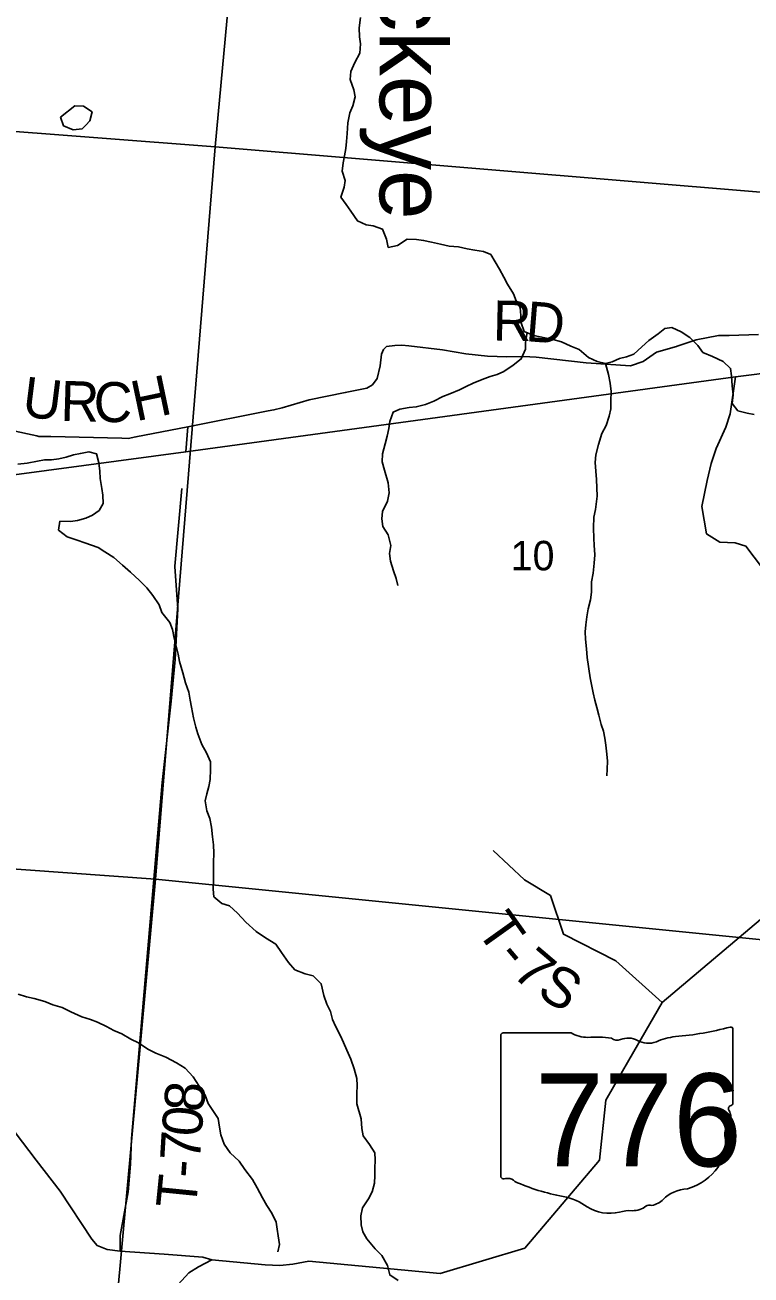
# Model space of a CAD drawing. Extents: x 1715311 to 2083412, y 146837 to 553079.
# Drawn here: x 1902630 to 1908076, y 363016 to 372386 of the extents above; entities that cross this region are included whole.
import ezdxf

# ---------------------------------------------------------------- set-up
doc = ezdxf.new("R2010")
doc.units = 0
for name, color, linetype in [('GM_X_County_Road', 7, 'Continuous'), ('GM_X_Minor_Lake', 7, 'Continuous'), ('GM_X_Minor_River', 7, 'Continuous'), ('GM_X_Minor_River_Text', 7, 'Continuous'), ('GM_X_Section', 7, 'Continuous'), ('GM_X_Section_Text', 7, 'Continuous'), ('GM_X_State_Location', 7, 'Continuous'), ('GM_X_State_Route', 7, 'Continuous'), ('GM_X_State_Shield', 7, 'Continuous'), ('GM_X_Township_Road', 7, 'Continuous'), ('GM_X_Township_Road_Text', 7, 'Continuous'), ('GM_X_Township_ROW', 7, 'Continuous')]:
    doc.layers.add(name, color=color, linetype=linetype)

msp = doc.modelspace()

# ---------------------------------------------------------------- linework, layer by layer
at = {"layer": 'GM_X_County_Road'}
msp.add_lwpolyline([(1902557, 364083.5), (1902715.1, 363875.9), (1902893.4, 363644.9), (1903130.4, 363284.3), (1903170.9, 363235.7), (1903245.8, 363207.3), (1903345.1, 363195.1), (1903675.2, 363170.8), (1903964.9, 363150.6), (1904031.7, 363130.3)], dxfattribs=at)
at = {"layer": 'GM_X_Minor_Lake'}
for points in [[(1903085.3, 371634.7), (1903116.8, 371667.3), (1903132.9, 371735.4), (1903069, 371777.5), (1903005.1, 371779.6), (1902895.2, 371695.6)], [(1902895.2, 371695.6), (1902919, 371631.5), (1902990.9, 371601.4), (1903058.8, 371607.3), (1903085.3, 371634.7)]]:
    msp.add_lwpolyline(points, dxfattribs=at)
at = {"layer": 'GM_X_Minor_River'}
for points in [[(1905147.4, 372442.2), (1905136.9, 372366.2), (1905140.5, 372298.1), (1905148.1, 372246), (1905141.6, 372175.9), (1905103.2, 372104.1), (1905074.8, 372038.2), (1905070.3, 371978.1), (1905097.8, 371899.9), (1905107.4, 371847.7), (1905089, 371779.8), (1905066.7, 371727.9), (1905052.2, 371651.9), (1905047.6, 371571.8), (1905041.2, 371511.8), (1905036.9, 371461.7), (1905026.5, 371405.7), (1905016.2, 371353.7), (1905009.7, 371291.7), (1905031.2, 371221.5), (1905024.9, 371171.4), (1904998.4, 371095.5), (1905040, 371041.2), (1905073.6, 370990.9), (1905123.1, 370918.5), (1905188.8, 370888), (1905242.7, 370881.6), (1905312.4, 370855.1), (1905341.9, 370780.8), (1905355.5, 370718.7), (1905425.5, 370734.2), (1905495.7, 370779.8), (1905565.7, 370777.3), (1905619.6, 370771), (1905679.4, 370758.5), (1905747.2, 370742.1), (1905813.1, 370727.6), (1905881, 370723.1), (1905946.8, 370708.7), (1906004.7, 370698.3), (1906070.5, 370687.8), (1906124.3, 370665.5), (1906189.5, 370556.9), (1906223.1, 370496.6), (1906248.7, 370444.3), (1906294.1, 370372), (1906315.8, 370319.7), (1906343.4, 370269.5), (1906349, 370209.4), (1906352.6, 370153.3), (1906374.1, 370089), (1906447.8, 370058.5), (1906529.7, 370042), (1906581.5, 370031.6), (1906655.3, 370011.1), (1906725, 369978.6), (1906786.8, 369954.1), (1906856.3, 369893.6), (1906922, 369863.1), (1906983.9, 369848.7), (1907033.9, 369860.4), (1907090, 369886), (1907142, 369897.7), (1907198.1, 369919.3), (1907256.4, 369973), (1907310.7, 370020.7), (1907379, 370070.3), (1907429.2, 370112), (1907483.2, 370119.7), (1907552.9, 370085.2)], [(1906396.2, 370079.9), (1906385.6, 370006.9), (1906385.2, 369956.8), (1906352.7, 369882.9), (1906292.5, 369835.3), (1906222.2, 369787.7), (1906172.1, 369766), (1906120.1, 369752.3), (1906060, 369728.7), (1905991.9, 369701.1), (1905939.8, 369677.4), (1905889.6, 369651.8), (1905817.5, 369622.2), (1905765.4, 369600.5), (1905697.3, 369566.9), (1905633.2, 369541.3), (1905565.1, 369523.8), (1905513.1, 369520.1), (1905441.1, 369506.6), (1905391, 369482.9), (1905366.6, 369412.9), (1905358.2, 369360.9), (1905347.8, 369304.9), (1905331.5, 369247), (1905311, 369171), (1905310.6, 369110.9), (1905328.1, 369048.8), (1905353.4, 368954.5), (1905360.9, 368880.3), (1905348.5, 368816.3), (1905312, 368738.5), (1905305.7, 368684.4), (1905315.2, 368626.3), (1905354.8, 368564), (1905374.2, 368483.7), (1905363.8, 368423.7), (1905371.4, 368367.6), (1905394.9, 368295.3), (1905414.5, 368237.1), (1905426.1, 368185)], [(1907552.9, 370085.2), (1907618.5, 370042.7), (1907676.1, 369984.2), (1907715.7, 369931.9), (1907787.4, 369901.4), (1907867.1, 369864.8), (1907922.7, 369812.4), (1907930.3, 369756.2), (1907935.7, 369680.1), (1907943.3, 369614), (1907934.8, 369550), (1907978.4, 369493.6), (1908046.2, 369477.1), (1908100.1, 369466.8)], [(1906983.9, 369848.7), (1907007.3, 369766.4), (1907018.8, 369700.3), (1907026.4, 369638.1), (1907025.9, 369568), (1907023.5, 369508), (1907013.1, 369454), (1906988.7, 369384.1), (1906958.3, 369324.2), (1906931.8, 369240.3), (1906913.3, 369164.3), (1906906.9, 369106.3), (1906912.4, 369042.1), (1906916, 368978), (1906919.6, 368915.9), (1906921.1, 368853.8), (1906908.5, 368753.8), (1906898.1, 368697.8), (1906893.6, 368617.7), (1906897, 368537.6), (1906900.7, 368487.5), (1906904.2, 368415.4), (1906899.7, 368351.4), (1906891.2, 368277.3), (1906880.8, 368211.3), (1906880.3, 368135.2), (1906871.9, 368077.2), (1906853.5, 368009.2), (1906845.1, 367949.2), (1906836.7, 367889.2), (1906832.3, 367837.2), (1906835.9, 367781.1), (1906841.4, 367708.9), (1906847, 367644.8), (1906869.9, 367492.5), (1906881.5, 367430.3), (1906893.1, 367380.2), (1906904.7, 367324), (1906920.3, 367269.9), (1906935.9, 367211.7), (1906953.4, 367143.5), (1906969.1, 367093.3), (1906980.7, 367039.2), (1906988.3, 366987), (1906995.9, 366920.9), (1906999.5, 366868.8), (1906997.1, 366808.8), (1906994.8, 366758.7)], [(1902575.2, 369093.2), (1902645.2, 369100.8), (1902723.2, 369116.3), (1902777.3, 369125.9), (1902829.2, 369127.6), (1902883.2, 369133.2), (1902939.2, 369146.8), (1902993.3, 369164.5), (1903045.3, 369174.2), (1903109.3, 369185.8), (1903167.2, 369171.4), (1903184.7, 369105.2), (1903192.3, 369041), (1903193.9, 368986.9), (1903207.4, 368912.8), (1903215, 368862.6), (1903216.6, 368798.6), (1903186.3, 368746.7), (1903136.1, 368713), (1903086, 368689.3), (1903023.9, 368671.7), (1902971.9, 368664), (1902892, 368666.6), (1902881.6, 368600.5), (1902945.2, 368550.1), (1903020.9, 368523.5), (1903078.7, 368505.1), (1903178.4, 368468.4), (1903230.1, 368438), (1903297.7, 368393.5), (1903361.3, 368337), (1903420.9, 368284.5), (1903488.4, 368222), (1903543.9, 368167.6), (1903589.5, 368109.2)], [(1903589.5, 368109.2), (1903637, 368038.8), (1903656.6, 367982.6), (1903716, 367908.1), (1903737.6, 367855.9), (1903749.1, 367789.7), (1903778.3, 367669.4), (1903789.9, 367615.2), (1903813.3, 367529), (1903834.8, 367454.7), (1903858.3, 367384.5), (1903869.8, 367324.3), (1903879.5, 367272.2), (1903892.9, 367192), (1903910.4, 367121.8), (1903926.1, 367071.6), (1903957.5, 366993.3), (1903991, 366931), (1904020.5, 366862.8), (1904022.1, 366804.7), (1904019.6, 366730.6), (1904009.3, 366678.6), (1903992.9, 366622.6), (1903982.6, 366570.6), (1903994.1, 366496.5), (1904015.7, 366438.2), (1904029.2, 366372.1), (1904036.7, 366299.9), (1904044.3, 366239.8), (1904045.8, 366177.7), (1904043.4, 366107.6), (1904044.9, 366043.6), (1904044.5, 365975.5), (1904042, 365907.4), (1904047.6, 365851.3), (1904107.2, 365800.8), (1904163, 365784.4), (1904224.6, 365728), (1904286.1, 365661.5), (1904363.5, 365590.9), (1904433.1, 365544.3), (1904512.7, 365495.7), (1904554.3, 365433.4), (1904605.7, 365358.9), (1904655.3, 365302.5), (1904731, 365274), (1904790.8, 365259.6), (1904852.3, 365199.1), (1904871.7, 365110.8), (1904895.3, 365046.6), (1904920.9, 364990.4), (1904936.4, 364930.2), (1904960.1, 364880), (1904997.5, 364809.6), (1905019.2, 364757.4), (1905044.8, 364701.2), (1905074.3, 364634.9), (1905099.7, 364560.6), (1905119.2, 364488.4), (1905122.9, 364436.3), (1905120.5, 364376.3), (1905119.7, 364299.1)], [(1902578.2, 365122.2), (1902642, 365101.8), (1902699.8, 365087.3), (1902779.6, 365066.8), (1902839.3, 365040.4), (1902909.1, 365019.9), (1902972.8, 364989.4), (1903056.5, 364950.8), (1903120.3, 364930.3), (1903174.1, 364910), (1903241.8, 364877.5), (1903295.6, 364849.1), (1903355.3, 364824.6), (1903423, 364784.1), (1903480.7, 364755.7), (1903552.3, 364709.2), (1903612.1, 364678.7), (1903687.8, 364648.2), (1903767.4, 364605.6), (1903831.1, 364565.1)], [(1903831.1, 364565.1), (1903892.6, 364500.6), (1903936.1, 364432.3), (1903981.5, 364363.9), (1904003.9, 364301.4)], [(1904003.9, 364301.4), (1904078.4, 364189.8), (1904090.1, 364123.7), (1904099.9, 364067.6), (1904123.6, 363997.5), (1904169.3, 363931.2), (1904237, 363868.9), (1904278.7, 363806.7), (1904336.4, 363732.5), (1904372.1, 363668.3), (1904411.8, 363594.1), (1904443.5, 363535.9), (1904481.3, 363479.7), (1904513, 363411.5), (1904522.8, 363359.5), (1904528.6, 363309.4), (1904538.3, 363245.3), (1904526.1, 363189.3)], [(1905119.7, 364299.1), (1905151, 364185.7), (1905156.7, 364113.6), (1905166.5, 364059.5), (1905214.2, 363993.3), (1905253.9, 363931.1), (1905257.7, 363879), (1905255.5, 363815), (1905255.3, 363761), (1905253.1, 363704.9), (1905234.9, 363638.9), (1905206.7, 363587), (1905162.5, 363519.1), (1905148.3, 363459.1), (1905152.1, 363391.1), (1905163.9, 363339), (1905193.6, 363286.8), (1905257.3, 363212.5), (1905307, 363162.3), (1905348.7, 363086.1), (1905366.4, 363016), (1905430.2, 362973.7)]]:
    msp.add_lwpolyline(points, dxfattribs=at)
at = {"layer": 'GM_X_Section'}
for points in [[(1899440.6, 376167.8), (1904462.4, 375835.4), (1904057.4, 371473.9), (1900469.6, 371747.3), (1898507.6, 371845.4), (1898876.7, 376210.9)], [(1904842.4, 375808.6), (1909680, 375404.7), (1909199, 371045.3), (1904057.4, 371473.9), (1904462.4, 375835.4)], [(1904057.4, 371473.9), (1903607.9, 365982.4), (1898082.3, 366379.9), (1898507.6, 371845.4), (1900469.6, 371747.3)], [(1909199, 371045.3), (1909188.5, 370813.3), (1908913.4, 365453.4), (1903607.9, 365982.4), (1904057.4, 371473.9)], [(1898082.3, 366379.9), (1903607.9, 365982.4), (1903103.5, 360465.6), (1897731.8, 360834.5)], [(1903607.9, 365982.4), (1908913.4, 365453.4), (1908481.2, 360020.7), (1903103.5, 360465.6)]]:
    msp.add_lwpolyline(points, close=True, dxfattribs=at)
at = {"layer": 'GM_X_State_Route'}
for points in [[(1899167.3, 368562.3), (1903835.8, 369185.9), (1907960.9, 369747.9), (1908972.3, 369876.3), (1909220.1, 369903.3), (1909359.7, 369903.3), (1909506.1, 369896.6), (1909657, 369869.5), (1909862, 369813.2), (1910008.5, 369743.4), (1910170.6, 369637.5), (1910283.3, 369552), (1910814.8, 369101.5), (1911171, 368806.2)], [(1903778.5, 362943.9), (1903859.5, 363033.1), (1903930.4, 363077.6), (1904031.7, 363130.3), (1904430.7, 363091.8), (1904542.2, 363085.7), (1904639.4, 363097.9), (1904759.9, 363119.2), (1905744, 363026.8), (1906378.4, 363216.7), (1906940.1, 363876.9), (1906987.2, 364327.3), (1907159.8, 364625.9), (1907410.5, 365059.6), (1908259.8, 365776.5)]]:
    msp.add_lwpolyline(points, dxfattribs=at)
at = {"layer": 'GM_X_State_Shield'}
for p, q in [((1906200.4, 364812.7), (1906200.4, 363756)), ((1906727.1, 364830.8), (1906217.5, 364830.8)), ((1907940.6, 364304.3), (1907940.6, 364857)), ((1907940.4, 364304.4), (1907940.6, 364304.3))]:
    msp.add_line(p, q, dxfattribs=at)
for centre, major_axis, start_param, end_param in [((1906220.3, 364814.9), (20.2, 0), 1.712693, 3.28349), ((1906848.5, 364953.5), (195.5, 0), 4.042523, 4.731795), ((1906913.3, 364237.6), (702, 0), 1.404758, 1.657858), ((1907155.5, 364698.3), (117.3, 0), 0.950623, 2.079405), ((1907556.1, 364508.1), (371.3, 0), 1.699011, 2.107814), ((1907320.7, 366271.4), (1845.5, 0), 4.814394, 5.042369), ((1907921.3, 364859.3), (19.4, 0), 6.141152, 7.989035), ((1907072.7, 364820.4), (56.4, 0), 3.836095, 5.185415), ((1907306.9, 364865.8), (141.1, 0), 4.081561, 5.145723), ((1907936.1, 364263.7), (30, 0), 1.883978, 3.671073), ((1907745.3, 364193.8), (180, 0), 5.934695, 6.695948), ((1907919.9, 364302.1), (20.7, 0), 5.05454, 6.418171), ((1908010, 364073), (130.9, 0), 2.387724, 3.262537), ((1907424, 364002.7), (461.6, 0), 5.101752, 6.440018), ((1906220.5, 363753.7), (20.3, 0), 3.00124, 4.508301), ((1906223.6, 363861.8), (155.2, 0), 4.665946, 4.897461), ((1906255.3, 363695.1), (56, 0), 0.519207, 1.627899), ((1906961.9, 364644.4), (1332.7, 0), 4.195997, 4.488961), ((1906564.6, 363281.3), (417, 0), 0.823519, 1.323587), ((1907298.4, 363653.6), (149.1, 0), 4.937069, 5.64225), ((1907618.7, 363459.4), (252.8, 0), 1.647645, 2.488434), ((1907015.6, 363689.8), (264.6, 0), 4.026481, 4.996735), ((1907168.4, 363324.5), (217.4, 0), 1.495662, 1.94098), ((1907187.8, 363610.7), (141, 0), 4.691044, 5.507374), ((1907315.3, 363508.4), (39.7, 0), 1.147584, 2.315152)]:
    msp.add_ellipse(centre, major_axis=major_axis, ratio=0.8, start_param=start_param, end_param=end_param, dxfattribs=at)
at = {"layer": 'GM_X_Township_Road'}
for points in [[(1901727.8, 369518.7), (1902717.7, 369306.4), (1902734.8, 369302.7), (1902823.7, 369300.5), (1903356.4, 369287.8), (1903404.7, 369286.6), (1903461.8, 369297.8), (1903851, 369374.2), (1904455.3, 369492.9), (1904497.9, 369501.1), (1904559.2, 369515.9), (1904760.6, 369577.4), (1905032.1, 369630.2), (1905194.4, 369664.2), (1905235.8, 369688), (1905272.3, 369735.8), (1905294.9, 369830.1), (1905305, 369919.4), (1905318.8, 369954.6), (1905342.7, 369977.2), (1905405.5, 369983.5), (1905457.1, 369987.3), (1905509.9, 369982.2), (1905762.9, 369950.9), (1905937.6, 369920.5), (1906100.2, 369903.8), (1906244.5, 369897.7), (1906370.7, 369902.3), (1906464.9, 369896.2), (1906838.7, 369853.6), (1907173, 369832.4), (1907267.2, 369862.7), (1907367.4, 369932.7), (1907516.7, 369975.4), (1907522.5, 369978.3), (1907663.6, 370025), (1907832.5, 370058.7), (1907911.4, 370058.7), (1908132.1, 370065.5)], [(1903345.1, 363195.1), (1903343, 363310.6), (1903403.8, 363638.9), (1903421.5, 363845.4), (1903428.1, 364038), (1903658.5, 366708.6), (1903725.8, 367317.8), (1903757.4, 367630.4), (1903777.2, 368010.2), (1903753.5, 368327.1), (1903753.7, 368329.1)], [(1907410.5, 365059.6), (1907061.9, 365370.3), (1906670.5, 365570.7), (1906571.4, 365860.1), (1906377.2, 365977.7), (1906142.6, 366198.1)]]:
    msp.add_lwpolyline(points, dxfattribs=at)
at = {"layer": 'GM_X_Township_ROW'}
for points in [[(1908162.5, 368315.4), (1908038.3, 368479.6), (1907956.4, 368504.1), (1907842.3, 368510.6), (1907742.5, 368571.2), (1907707.4, 368775.8), (1907746.3, 368972.1), (1907776.9, 369100.2), (1907815.4, 369210.3), (1907888.2, 369372.3), (1907918.7, 369472.3), (1907960.9, 369747.9)], [(1903835.8, 369185.9), (1903851, 369374.2)], [(1903753.7, 368329.1), (1903805.6, 368911.7)]]:
    msp.add_lwpolyline(points, dxfattribs=at)

# ---------------------------------------------------------------- texts
at = {"layer": 'GM_X_Minor_River_Text'}
msp.add_text('Buckeye', height=500.06, rotation=270.00019, dxfattribs=at).set_placement((1905290.7, 373492.3))
at = {"layer": 'GM_X_Section_Text'}
msp.add_text('10', height=221, rotation=0.00001, dxfattribs=at).set_placement((1906273.3, 368298.1))
at = {"layer": 'GM_X_State_Location'}
msp.add_text('776', height=1, rotation=0.00001, dxfattribs=at).set_placement((1906697.9, 364141.3))
for s in ['s', 'r']:
    msp.add_text(s, height=1, dxfattribs=at).set_placement((1907050.9, 364214.1))
at = {"layer": 'GM_X_State_Shield'}
msp.add_text('776', height=696.1, dxfattribs=at).set_placement((1906455.6, 363830.5))
at = {"layer": 'GM_X_Township_Road_Text'}
for s, rotation, p in [('R', 358.89927, (1906137.6, 370021.9)), ('D', 355.39427, (1906379.1, 370017.4)), ('U', 352.88262, (1902600.2, 369454.5)), ('R', 358.37179, (1902893.5, 369419.5)), ('C', 358.85012, (1903142.5, 369412.4)), ('H', 11.84574, (1903462.7, 369414.4)), ('T', 305.47199, (1906009.1, 365601.2)), ('-', 310.19304, (1906155.9, 365397.2)), ('7', 319.63514, (1906273.5, 365264.8)), ('S', 329.07724, (1906458.1, 365113.7)), ('8', 84.97706, (1903968.4, 364230.5)), ('0', 85.19097, (1903952.9, 364046.7)), ('7', 86.55833, (1903942, 363864.1)), ('-', 86.08097, (1903933.4, 363738.4)), ('T', 84.33375, (1903910.4, 363505.2))]:
    msp.add_text(s, height=300, rotation=rotation, dxfattribs=at).set_placement(p)

doc.saveas('drawing.dxf')
